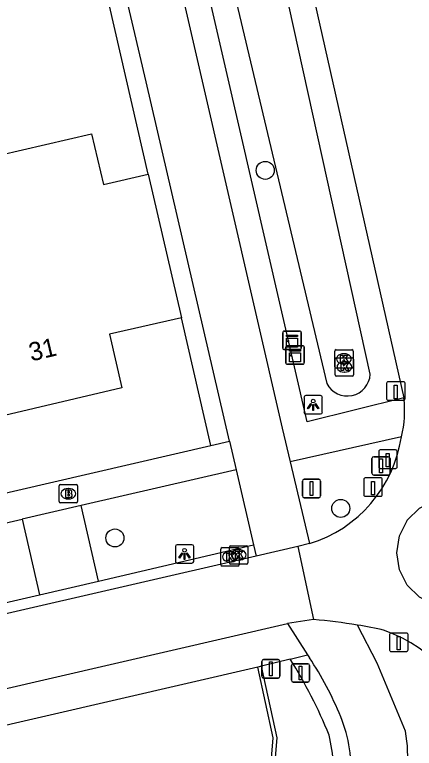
# Model space of a CAD drawing. Extents: x 156414 to 157775, y 382335 to 383765.
# Drawn here: x 156809.24 to 156830.97, y 383277.3 to 383317.14 of the extents above; entities that cross this region are included whole.
import ezdxf

# ---------------------------------------------------------------- set-up
doc = ezdxf.new("R2010")
doc.units = 0
for name, color, linetype in [('IMGEO_Boom', 7, 'Continuous'), ('IMGEO_Brandkraan', 7, 'Continuous'), ('IMGEO_Fietspad_gesloten', 7, 'Continuous'), ('IMGEO_Greppel_droge_sloot', 7, 'Continuous'), ('IMGEO_Groenvoorziening', 7, 'Continuous'), ('IMGEO_Haag', 7, 'Continuous'), ('IMGEO_Kast', 7, 'Continuous'), ('IMGEO_Kolk', 7, 'Continuous'), ('IMGEO_Lichtpunt', 7, 'Continuous'), ('IMGEO_Paal', 7, 'Continuous'), ('IMGEO_Pand', 7, 'Continuous'), ('IMGEO_Pand_nummerreeks', 7, 'Continuous'), ('IMGEO_Parkeervlak_open', 7, 'Continuous'), ('IMGEO_Rijbaan_lokaal_gesloten', 7, 'Continuous'), ('IMGEO_Rijbaan_lokaal_open', 7, 'Continuous'), ('IMGEO_Verkeersbordpaal', 7, 'Continuous'), ('IMGEO_Voetpad_open', 7, 'Continuous')]:
    doc.layers.add(name, color=color, linetype=linetype)

msp = doc.modelspace()

# ---------------------------------------------------------------- linework, layer by layer
at = {"layer": 'IMGEO_Boom'}
for centre in [(156822.864, 383308.688), (156826.968, 383290.328), (156814.692, 383288.72)]:
    msp.add_circle(centre, 0.489, dxfattribs=at)
at = {"layer": 'IMGEO_Brandkraan'}
for p, q in [((156811.659, 383290.698), (156811.659, 383291.55)), ((156811.734, 383291.624), (156812.586, 383291.624)), ((156812.66, 383291.55), (156812.66, 383290.698)), ((156812.147, 383291.404), (156812.172, 383291.404)), ((156812.17, 383290.844), (156812.145, 383290.844)), ((156812.586, 383290.624), (156811.734, 383290.624))]:
    msp.add_line(p, q, dxfattribs=at)
for points in [[(156811.659, 383290.698), (156811.659, 383291.55)], [(156811.734, 383291.624), (156812.586, 383291.624)], [(156812.66, 383291.55), (156812.66, 383290.698)], [(156812.007, 383291.324), (156812.007, 383290.924), (156812.22, 383290.924)], [(156812.238, 383291.324), (156812.007, 383291.324)], [(156812.186, 383291.243), (156812.132, 383291.243), (156812.132, 383291.167)], [(156812.132, 383291.167), (156812.185, 383291.167)], [(156812.194, 383291.091), (156812.132, 383291.091), (156812.132, 383291.01)], [(156812.132, 383291.01), (156812.194, 383291.01)], [(156812.586, 383290.624), (156811.734, 383290.624)]]:
    msp.add_lwpolyline(points, dxfattribs=at)
for centre, radius, start, end in [((156811.736, 383291.548), 0.0765, 91.552, 178.448), ((156811.736, 383291.548), 0.0765, 91.552, 178.448), ((156812.584, 383291.548), 0.0765, 1.552, 88.448), ((156812.584, 383291.548), 0.0765, 1.552, 88.448), ((156812.187, 383291.205), 0.0379, 267.8285, 90.9355), ((156812.195, 383291.05), 0.0404, 269.8759, 90.5077), ((156812.242, 383291.179), 0.145, 59.4692, 91.5367), ((156812.267, 383291.226), 0.0922, 285.5137, 58.1501), ((156812.272, 383291.034), 0.105, 301.3115, 78.989), ((156811.736, 383290.7), 0.0765, 181.552, 268.448), ((156811.736, 383290.7), 0.0765, 181.552, 268.448), ((156812.226, 383291.175), 0.251, 268.6676, 293.5347), ((156812.584, 383290.7), 0.0765, 271.552, 358.448), ((156812.584, 383290.7), 0.0765, 271.552, 358.448)]:
    msp.add_arc(centre, radius, start, end, dxfattribs=at)
for centre, major_axis, ratio, start_param, end_param in [((156812.146, 383291.124), (-0.387, 0.002), 0.722429, 4.712389, 7.853982), ((156812.171, 383291.124), (-0.39, 0.002), 0.717154, 1.570796, 4.712389)]:
    msp.add_ellipse(centre, major_axis=major_axis, ratio=ratio, start_param=start_param, end_param=end_param, dxfattribs=at)
at = {"layer": 'IMGEO_Fietspad_gesloten'}
for points in [[(156814.362, 383335.533), (156819.323, 383313.996), (156823.788, 383294.684), (156824.225, 383292.861)], [(156820.926, 383293.979), (156816.394, 383313.504), (156813.837, 383324.392)], [(156820.926, 383293.979), (156821.285, 383292.429)], [(156824.225, 383292.861), (156825.277, 383288.412)], [(156821.285, 383292.429), (156822.234, 383288.342)], [(156824.071, 383284.073), (156825.167, 383282.374)], [(156830.486, 383278.226), (156828.957, 383281.914), (156827.876, 383283.99)], [(156825.167, 383282.374), (156825.268, 383282.217)]]:
    msp.add_lwpolyline(points, dxfattribs=at)
for centre, radius, start, end in [((156810.099, 383272.132), 18.215, 22.1832, 33.6163), ((156819.724, 383276.069), 7.816, 355.549, 22.1059), ((156823.445, 383276.899), 7.165, 353.441, 10.6708)]:
    msp.add_arc(centre, radius, start, end, dxfattribs=at)
at = {"layer": 'IMGEO_Greppel_droge_sloot'}
for points in [[(156828.571, 383297.615), (156820.769, 383332.936)], [(156817.831, 383332.448), (156826.207, 383297.109)]]:
    msp.add_lwpolyline(points, dxfattribs=at)
msp.add_arc((156827.32, 383297.683), 1.252, 207.2573, 356.9057, dxfattribs=at)
at = {"layer": 'IMGEO_Groenvoorziening'}
for points in [[(156816.502, 383308.476), (156813.474, 383321.659)], [(156819.904, 383293.743), (156818.306, 383300.676)]]:
    msp.add_lwpolyline(points, dxfattribs=at)
at = {"layer": 'IMGEO_Haag'}
for points in [[(156821.986, 383266.743), (156822.413, 383267.208), (156823.304, 383277.86), (156822.466, 383281.712)], [(156822.041, 383266.507), (156822.607, 383267.123), (156823.506, 383277.873), (156822.66, 383281.759)]]:
    msp.add_lwpolyline(points, dxfattribs=at)
at = {"layer": 'IMGEO_Kast'}
for p, q in [((156823.817, 383299.028), (156823.817, 383299.869)), ((156823.817, 383299.869), (156823.817, 383299.028)), ((156823.892, 383299.953), (156824.733, 383299.953)), ((156824.733, 383299.953), (156823.892, 383299.953)), ((156824.817, 383299.878), (156824.817, 383299.037)), ((156824.817, 383299.037), (156824.817, 383299.878)), ((156823.983, 383298.235), (156823.983, 383299.076)), ((156823.983, 383299.076), (156823.983, 383298.235)), ((156824.058, 383299.16), (156824.899, 383299.16)), ((156824.899, 383299.16), (156824.058, 383299.16)), ((156824.983, 383299.085), (156824.983, 383298.244)), ((156824.983, 383298.244), (156824.983, 383299.085)), ((156824.742, 383298.953), (156823.901, 383298.953)), ((156823.901, 383298.953), (156824.742, 383298.953)), ((156824.908, 383298.16), (156824.067, 383298.16)), ((156824.067, 383298.16), (156824.908, 383298.16))]:
    msp.add_line(p, q, dxfattribs=at)
for points in [[(156824.012, 383299.743), (156824.612, 383299.743), (156824.612, 383299.658), (156824.012, 383299.658), (156824.012, 383299.743)], [(156824.012, 383299.568), (156824.612, 383299.568), (156824.612, 383299.079), (156824.012, 383299.079), (156824.012, 383299.568)], [(156824.178, 383298.95), (156824.778, 383298.95), (156824.778, 383298.865), (156824.178, 383298.865), (156824.178, 383298.95)], [(156824.178, 383298.775), (156824.778, 383298.775), (156824.778, 383298.286), (156824.178, 383298.286), (156824.178, 383298.775)]]:
    msp.add_lwpolyline(points, dxfattribs=at)
for centre in [(156824.096, 383299.417), (156824.262, 383298.624)]:
    msp.add_circle(centre, 0.0377, dxfattribs=at)
for centre, start, end in [((156823.895, 383299.875), 92.4484, 184.2845), ((156823.895, 383299.875), 92.4484, 184.2845), ((156824.739, 383299.875), 2.4484, 94.2845), ((156824.739, 383299.875), 2.4484, 94.2845), ((156824.061, 383299.082), 92.4484, 184.2845), ((156824.061, 383299.082), 92.4484, 184.2845), ((156824.905, 383299.082), 2.4484, 94.2845), ((156824.905, 383299.082), 2.4484, 94.2845), ((156823.895, 383299.031), 182.4484, 274.2845), ((156823.895, 383299.031), 182.4484, 274.2845), ((156824.739, 383299.031), 272.4484, 4.2845), ((156824.739, 383299.031), 272.4484, 4.2845), ((156824.905, 383298.238), 272.4484, 4.2845), ((156824.905, 383298.238), 272.4484, 4.2845), ((156824.061, 383298.238), 182.4484, 274.2845), ((156824.061, 383298.238), 182.4484, 274.2845)]:
    msp.add_arc(centre, 0.0779, start, end, dxfattribs=at)
at = {"layer": 'IMGEO_Kolk'}
for p, q in [((156826.64, 383298.022), (156826.64, 383298.874)), ((156826.715, 383298.948), (156827.567, 383298.948)), ((156827.128, 383298.728), (156827.153, 383298.728)), ((156827.641, 383298.874), (156827.641, 383298.022)), ((156826.668, 383297.585), (156826.668, 383298.437)), ((156826.743, 383298.511), (156827.595, 383298.511)), ((156827.156, 383298.291), (156827.181, 383298.291)), ((156827.669, 383298.437), (156827.669, 383297.585)), ((156827.567, 383297.948), (156826.715, 383297.948)), ((156827.151, 383298.168), (156827.126, 383298.168)), ((156827.595, 383297.511), (156826.743, 383297.511)), ((156827.179, 383297.731), (156827.154, 383297.731)), ((156820.998, 383288.302), (156821.85, 383288.302)), ((156820.45, 383287.269), (156820.45, 383288.121)), ((156820.525, 383288.195), (156821.377, 383288.195)), ((156820.923, 383287.376), (156820.923, 383288.228)), ((156820.938, 383287.975), (156820.963, 383287.975)), ((156821.411, 383288.082), (156821.436, 383288.082)), ((156821.451, 383288.121), (156821.451, 383287.269)), ((156821.924, 383288.228), (156821.924, 383287.376)), ((156821.434, 383287.522), (156821.409, 383287.522)), ((156821.377, 383287.195), (156820.525, 383287.195)), ((156820.961, 383287.415), (156820.936, 383287.415)), ((156821.85, 383287.302), (156820.998, 383287.302))]:
    msp.add_line(p, q, dxfattribs=at)
for points in [[(156826.64, 383298.022), (156826.64, 383298.874)], [(156826.715, 383298.948), (156827.567, 383298.948)], [(156826.961, 383298.648), (156827.084, 383298.648), (156827.084, 383298.497), (156827.214, 383298.648), (156827.378, 383298.648), (156827.232, 383298.497), (156827.385, 383298.248), (156827.233, 383298.248), (156827.148, 383298.412), (156827.084, 383298.345), (156827.084, 383298.248), (156826.961, 383298.248), (156826.961, 383298.648)], [(156827.641, 383298.874), (156827.641, 383298.022)], [(156826.668, 383297.585), (156826.668, 383298.437)], [(156826.743, 383298.511), (156827.595, 383298.511)], [(156827.669, 383298.437), (156827.669, 383297.585)], [(156827.567, 383297.948), (156826.715, 383297.948)], [(156826.989, 383298.211), (156827.112, 383298.211), (156827.112, 383298.06), (156827.242, 383298.211), (156827.406, 383298.211), (156827.26, 383298.06), (156827.413, 383297.811), (156827.261, 383297.811), (156827.176, 383297.975), (156827.112, 383297.908), (156827.112, 383297.811), (156826.989, 383297.811), (156826.989, 383298.211)], [(156827.595, 383297.511), (156826.743, 383297.511)], [(156820.998, 383288.302), (156821.85, 383288.302)], [(156820.45, 383287.269), (156820.45, 383288.121)], [(156820.525, 383288.195), (156821.377, 383288.195)], [(156820.771, 383287.895), (156820.894, 383287.895), (156820.894, 383287.744), (156821.024, 383287.895), (156821.188, 383287.895), (156821.042, 383287.744), (156821.195, 383287.495), (156821.043, 383287.495), (156820.958, 383287.659), (156820.894, 383287.592), (156820.894, 383287.495), (156820.771, 383287.495), (156820.771, 383287.895)], [(156820.923, 383287.376), (156820.923, 383288.228)], [(156821.244, 383288.002), (156821.367, 383288.002), (156821.367, 383287.851), (156821.497, 383288.002), (156821.661, 383288.002), (156821.515, 383287.851), (156821.668, 383287.602), (156821.516, 383287.602), (156821.431, 383287.766), (156821.367, 383287.699), (156821.367, 383287.602), (156821.244, 383287.602), (156821.244, 383288.002)], [(156821.451, 383288.121), (156821.451, 383287.269)], [(156821.924, 383288.228), (156821.924, 383287.376)], [(156821.377, 383287.195), (156820.525, 383287.195)], [(156821.85, 383287.302), (156820.998, 383287.302)]]:
    msp.add_lwpolyline(points, dxfattribs=at)
for centre, start, end in [((156826.717, 383298.872), 91.552, 178.448), ((156826.717, 383298.872), 91.552, 178.448), ((156827.565, 383298.872), 1.552, 88.448), ((156827.565, 383298.872), 1.552, 88.448), ((156826.745, 383298.435), 91.552, 178.448), ((156826.745, 383298.435), 91.552, 178.448), ((156827.593, 383298.435), 1.552, 88.448), ((156827.593, 383298.435), 1.552, 88.448), ((156826.717, 383298.024), 181.552, 268.448), ((156826.717, 383298.024), 181.552, 268.448), ((156827.565, 383298.024), 271.552, 358.448), ((156827.565, 383298.024), 271.552, 358.448), ((156826.745, 383297.587), 181.552, 268.448), ((156826.745, 383297.587), 181.552, 268.448), ((156827.593, 383297.587), 271.552, 358.448), ((156827.593, 383297.587), 271.552, 358.448), ((156821, 383288.226), 91.552, 178.448), ((156821, 383288.226), 91.552, 178.448), ((156821.848, 383288.226), 1.552, 88.448), ((156821.848, 383288.226), 1.552, 88.448), ((156820.527, 383288.119), 91.552, 178.448), ((156820.527, 383288.119), 91.552, 178.448), ((156821.375, 383288.119), 1.552, 88.448), ((156821.375, 383288.119), 1.552, 88.448), ((156820.527, 383287.271), 181.552, 268.448), ((156820.527, 383287.271), 181.552, 268.448), ((156821, 383287.378), 181.552, 268.448), ((156821, 383287.378), 181.552, 268.448), ((156821.375, 383287.271), 271.552, 358.448), ((156821.375, 383287.271), 271.552, 358.448), ((156821.848, 383287.378), 271.552, 358.448), ((156821.848, 383287.378), 271.552, 358.448)]:
    msp.add_arc(centre, 0.0765, start, end, dxfattribs=at)
for centre, major_axis, ratio, start_param, end_param in [((156827.127, 383298.448), (-0.387, 0.002), 0.722429, 4.712389, 7.853982), ((156827.152, 383298.448), (-0.39, 0.002), 0.717154, 1.570796, 4.712389), ((156827.155, 383298.011), (-0.387, 0.002), 0.722429, 4.712389, 7.853982), ((156827.18, 383298.011), (-0.39, 0.002), 0.717154, 1.570796, 4.712389), ((156820.937, 383287.695), (-0.387, 0.002), 0.722429, 4.712389, 7.853982), ((156820.962, 383287.695), (-0.39, 0.002), 0.717154, 1.570796, 4.712389), ((156821.41, 383287.802), (-0.387, 0.002), 0.722429, 4.712389, 7.853982), ((156821.435, 383287.802), (-0.39, 0.002), 0.717154, 1.570796, 4.712389)]:
    msp.add_ellipse(centre, major_axis=major_axis, ratio=ratio, start_param=start_param, end_param=end_param, dxfattribs=at)
at = {"layer": 'IMGEO_Lichtpunt'}
for p, q in [((156824.972, 383296.358), (156824.972, 383295.551)), ((156824.972, 383296.358), (156824.972, 383295.551)), ((156825.874, 383296.453), (156825.066, 383296.453)), ((156825.874, 383296.453), (156825.066, 383296.453)), ((156825.968, 383295.551), (156825.968, 383296.358)), ((156825.968, 383295.551), (156825.968, 383296.358)), ((156825.066, 383295.457), (156825.874, 383295.457)), ((156825.066, 383295.457), (156825.874, 383295.457)), ((156818.882, 383288.353), (156818.074, 383288.353)), ((156818.882, 383288.353), (156818.074, 383288.353)), ((156817.98, 383288.258), (156817.98, 383287.451)), ((156817.98, 383288.258), (156817.98, 383287.451)), ((156818.976, 383287.451), (156818.976, 383288.258)), ((156818.976, 383287.451), (156818.976, 383288.258)), ((156818.074, 383287.357), (156818.882, 383287.357)), ((156818.074, 383287.357), (156818.882, 383287.357))]:
    msp.add_line(p, q, dxfattribs=at)
for points in [[(156825.346, 383296.022), (156825.385, 383295.994), (156825.197, 383295.732), (156825.159, 383295.759), (156825.346, 383296.022)], [(156825.448, 383295.974), (156825.495, 383295.974), (156825.495, 383295.652), (156825.448, 383295.652), (156825.448, 383295.974)], [(156825.558, 383295.994), (156825.596, 383296.021), (156825.783, 383295.759), (156825.744, 383295.731), (156825.558, 383295.994)], [(156818.354, 383287.922), (156818.393, 383287.894), (156818.205, 383287.632), (156818.167, 383287.659), (156818.354, 383287.922)], [(156818.566, 383287.894), (156818.604, 383287.921), (156818.791, 383287.659), (156818.752, 383287.631), (156818.566, 383287.894)], [(156818.456, 383287.874), (156818.503, 383287.874), (156818.503, 383287.552), (156818.456, 383287.552), (156818.456, 383287.874)]]:
    msp.add_lwpolyline(points, dxfattribs=at)
for centre in [(156825.471, 383296.156), (156818.479, 383288.056)]:
    msp.add_circle(centre, 0.0994, dxfattribs=at)
for centre, start, end in [((156825.066, 383296.358), 90, 180), ((156825.066, 383296.358), 90, 180), ((156825.874, 383296.358), 0, 90), ((156825.874, 383296.358), 0, 90), ((156825.066, 383295.551), 180, 270), ((156825.066, 383295.551), 180, 270), ((156825.874, 383295.551), 270, 0), ((156825.874, 383295.551), 270, 360), ((156818.074, 383288.258), 90, 180), ((156818.074, 383288.258), 90, 180), ((156818.882, 383288.258), 0, 90), ((156818.882, 383288.258), 0, 90), ((156818.074, 383287.451), 180, 270), ((156818.074, 383287.451), 180, 270), ((156818.882, 383287.451), 270, 0), ((156818.882, 383287.451), 270, 360)]:
    msp.add_arc(centre, 0.0946, start, end, dxfattribs=at)
at = {"layer": 'IMGEO_Paal'}
for p, q in [((156829.464, 383297.12), (156829.464, 383296.279)), ((156829.464, 383297.12), (156829.464, 383296.279)), ((156830.38, 383297.204), (156829.539, 383297.204)), ((156830.38, 383297.204), (156829.539, 383297.204)), ((156830.464, 383296.288), (156830.464, 383297.129)), ((156830.464, 383296.288), (156830.464, 383297.129)), ((156829.548, 383296.204), (156830.389, 383296.204)), ((156829.548, 383296.204), (156830.389, 383296.204)), ((156829.948, 383293.503), (156829.107, 383293.503)), ((156829.948, 383293.503), (156829.107, 383293.503)), ((156829.032, 383293.419), (156829.032, 383292.578)), ((156829.032, 383293.419), (156829.032, 383292.578)), ((156830.032, 383292.587), (156830.032, 383293.428)), ((156830.032, 383292.587), (156830.032, 383293.428)), ((156829.116, 383292.503), (156829.957, 383292.503)), ((156829.116, 383292.503), (156829.957, 383292.503)), ((156828.22, 383291.9), (156828.22, 383291.059)), ((156828.22, 383291.9), (156828.22, 383291.059)), ((156829.136, 383291.984), (156828.295, 383291.984)), ((156829.136, 383291.984), (156828.295, 383291.984)), ((156829.22, 383291.068), (156829.22, 383291.909)), ((156829.22, 383291.068), (156829.22, 383291.909)), ((156828.304, 383290.984), (156829.145, 383290.984)), ((156828.304, 383290.984), (156829.145, 383290.984)), ((156830.544, 383283.559), (156829.703, 383283.559)), ((156830.544, 383283.559), (156829.703, 383283.559)), ((156829.628, 383283.475), (156829.628, 383282.634)), ((156829.628, 383283.475), (156829.628, 383282.634)), ((156830.628, 383282.643), (156830.628, 383283.484)), ((156830.628, 383282.643), (156830.628, 383283.484)), ((156829.712, 383282.559), (156830.553, 383282.559)), ((156829.712, 383282.559), (156830.553, 383282.559))]:
    msp.add_line(p, q, dxfattribs=at)
for points in [[(156829.879, 383297.017), (156830.039, 383297.017), (156830.039, 383296.284), (156829.879, 383296.284), (156829.879, 383297.017)], [(156829.447, 383293.316), (156829.607, 383293.316), (156829.607, 383292.583), (156829.447, 383292.583), (156829.447, 383293.316)], [(156828.635, 383291.797), (156828.795, 383291.797), (156828.795, 383291.064), (156828.635, 383291.064), (156828.635, 383291.797)], [(156830.043, 383283.372), (156830.203, 383283.372), (156830.203, 383282.639), (156830.043, 383282.639), (156830.043, 383283.372)]]:
    msp.add_lwpolyline(points, dxfattribs=at)
for centre, start, end in [((156829.542, 383297.126), 92.4484, 184.2845), ((156829.542, 383297.126), 92.4484, 184.2845), ((156830.386, 383297.126), 2.4484, 94.2845), ((156830.386, 383297.126), 2.4484, 94.2845), ((156829.542, 383296.282), 182.4484, 274.2845), ((156829.542, 383296.282), 182.4484, 274.2845), ((156830.386, 383296.282), 272.4484, 4.2845), ((156830.386, 383296.282), 272.4484, 4.2845), ((156829.11, 383293.425), 92.4484, 184.2845), ((156829.11, 383293.425), 92.4484, 184.2845), ((156829.954, 383293.425), 2.4484, 94.2845), ((156829.954, 383293.425), 2.4484, 94.2845), ((156829.11, 383292.581), 182.4484, 274.2845), ((156829.11, 383292.581), 182.4484, 274.2845), ((156829.954, 383292.581), 272.4484, 4.2845), ((156829.954, 383292.581), 272.4484, 4.2845), ((156828.298, 383291.906), 92.4484, 184.2845), ((156828.298, 383291.906), 92.4484, 184.2845), ((156829.142, 383291.906), 2.4484, 94.2845), ((156829.142, 383291.906), 2.4484, 94.2845), ((156828.298, 383291.062), 182.4484, 274.2845), ((156828.298, 383291.062), 182.4484, 274.2845), ((156829.142, 383291.062), 272.4484, 4.2845), ((156829.142, 383291.062), 272.4484, 4.2845), ((156829.706, 383283.481), 92.4484, 184.2845), ((156829.706, 383283.481), 92.4484, 184.2845), ((156830.55, 383283.481), 2.4484, 94.2845), ((156830.55, 383283.481), 2.4484, 94.2845), ((156829.706, 383282.637), 182.4484, 274.2845), ((156829.706, 383282.637), 182.4484, 274.2845), ((156830.55, 383282.637), 272.4484, 4.2845), ((156830.55, 383282.637), 272.4484, 4.2845)]:
    msp.add_arc(centre, 0.0779, start, end, dxfattribs=at)
at = {"layer": 'IMGEO_Pand'}
for points in [[(156818.306, 383300.676), (156814.39, 383299.795), (156815.076, 383296.874), (156807.757, 383295.154), (156804.648, 383308.649), (156813.426, 383310.679), (156814.066, 383307.912), (156816.502, 383308.476)], [(156816.502, 383308.476), (156818.306, 383300.676)]]:
    msp.add_lwpolyline(points, dxfattribs=at)
at = {"layer": 'IMGEO_Parkeervlak_open'}
for points in [[(156813.799, 383286.367), (156812.865, 383290.478)], [(156809.658, 383289.74), (156810.602, 383285.631)]]:
    msp.add_lwpolyline(points, dxfattribs=at)
at = {"layer": 'IMGEO_Rijbaan_lokaal_gesloten'}
for points in [[(156821.757, 383334.549), (156823.969, 383324.867), (156830.401, 383296.326)], [(156825.277, 383288.412), (156824.644, 383288.263)], [(156824.644, 383288.263), (156822.376, 383287.733)], [(156824.644, 383288.263), (156825.488, 383284.284)], [(156822.376, 383287.733), (156794.133, 383281.227), (156716.377, 383263.265)], [(156717.235, 383259.398), (156824.071, 383284.073)], [(156825.488, 383284.284), (156824.071, 383284.073)]]:
    msp.add_lwpolyline(points, dxfattribs=at)
for centre, radius, start, end in [((156824.77, 383295.631), 5.673, 345.5794, 7.0378), ((156823.148, 383295.287), 7.197, 287.2072, 351.4603), ((156823.418, 383257.626), 26.738, 80.4026, 85.56), ((156823.277, 383256.64), 27.734, 77.3613, 80.4542), ((156826.273, 383275.375), 8.876, 15.3118, 69.7464)]:
    msp.add_arc(centre, radius, start, end, dxfattribs=at)
at = {"layer": 'IMGEO_Rijbaan_lokaal_open'}
for points in [[(156834.76, 383285.501), (156833.926, 383285.077), (156833.111, 383284.947), (156833.002, 383284.93), (156832.078, 383285.077), (156831.244, 383285.501), (156830.583, 383286.163), (156830.158, 383286.997), (156830.012, 383287.921), (156830.158, 383288.845), (156830.556, 383289.626), (156830.583, 383289.679), (156831.244, 383290.34), (156832.078, 383290.765), (156833.002, 383290.911), (156833.926, 383290.765), (156834.418, 383290.514), (156834.76, 383290.34), (156835.421, 383289.679), (156835.846, 383288.845), (156835.993, 383287.921), (156835.846, 383286.997), (156835.421, 383286.163), (156834.76, 383285.501)], [(156813.799, 383286.367), (156822.234, 383288.342)], [(156822.234, 383288.342), (156822.376, 383287.733)], [(156810.602, 383285.631), (156813.799, 383286.367)], [(156807.512, 383284.925), (156810.602, 383285.631)]]:
    msp.add_lwpolyline(points, dxfattribs=at)
at = {"layer": 'IMGEO_Verkeersbordpaal'}
for p, q in [((156828.761, 383293.136), (156829.551, 383293.136)), ((156829.551, 383293.136), (156828.761, 383293.136)), ((156828.661, 383292.236), (156828.661, 383293.036)), ((156828.661, 383293.036), (156828.661, 383292.236)), ((156829.651, 383293.036), (156829.651, 383292.236)), ((156829.651, 383292.236), (156829.651, 383293.036)), ((156824.982, 383291.909), (156825.772, 383291.909)), ((156825.772, 383291.909), (156824.982, 383291.909)), ((156829.551, 383292.136), (156828.761, 383292.136)), ((156828.761, 383292.136), (156829.551, 383292.136)), ((156824.882, 383291.009), (156824.882, 383291.809)), ((156824.882, 383291.809), (156824.882, 383291.009)), ((156825.872, 383291.809), (156825.872, 383291.009)), ((156825.872, 383291.009), (156825.872, 383291.809)), ((156825.772, 383290.909), (156824.982, 383290.909)), ((156824.982, 383290.909), (156825.772, 383290.909)), ((156822.676, 383281.215), (156822.676, 383282.015)), ((156822.676, 383282.015), (156822.676, 383281.215)), ((156822.776, 383282.115), (156823.566, 383282.115)), ((156823.566, 383282.115), (156822.776, 383282.115)), ((156823.666, 383282.015), (156823.666, 383281.215)), ((156823.666, 383281.215), (156823.666, 383282.015)), ((156824.288, 383280.992), (156824.288, 383281.792)), ((156824.288, 383281.792), (156824.288, 383280.992)), ((156824.388, 383281.892), (156825.178, 383281.892)), ((156825.178, 383281.892), (156824.388, 383281.892)), ((156825.278, 383281.792), (156825.278, 383280.992)), ((156825.278, 383280.992), (156825.278, 383281.792)), ((156823.566, 383281.115), (156822.776, 383281.115)), ((156822.776, 383281.115), (156823.566, 383281.115)), ((156825.178, 383280.892), (156824.388, 383280.892)), ((156824.388, 383280.892), (156825.178, 383280.892))]:
    msp.add_line(p, q, dxfattribs=at)
for points in [[(156829.081, 383293.011), (156829.231, 383293.011), (156829.231, 383292.261), (156829.081, 383292.261), (156829.081, 383293.011)], [(156825.302, 383291.784), (156825.452, 383291.784), (156825.452, 383291.034), (156825.302, 383291.034), (156825.302, 383291.784)], [(156823.096, 383281.99), (156823.246, 383281.99), (156823.246, 383281.24), (156823.096, 383281.24), (156823.096, 383281.99)], [(156824.708, 383281.767), (156824.858, 383281.767), (156824.858, 383281.017), (156824.708, 383281.017), (156824.708, 383281.767)]]:
    msp.add_lwpolyline(points, dxfattribs=at)
for centre, start, end in [((156828.761, 383293.036), 90, 180), ((156828.761, 383293.036), 90, 180), ((156829.551, 383293.036), 0, 90), ((156829.551, 383293.036), 360, 90), ((156824.982, 383291.809), 90, 180), ((156824.982, 383291.809), 90, 180), ((156825.772, 383291.809), 0, 90), ((156825.772, 383291.809), 360, 90), ((156828.761, 383292.236), 180, 270), ((156828.761, 383292.236), 180, 270), ((156829.551, 383292.236), 270, 0), ((156829.551, 383292.236), 270, 0), ((156824.982, 383291.009), 180, 270), ((156824.982, 383291.009), 180, 270), ((156825.772, 383291.009), 270, 0), ((156825.772, 383291.009), 270, 0), ((156822.776, 383282.015), 90, 180), ((156822.776, 383282.015), 90, 180), ((156823.566, 383282.015), 0, 90), ((156823.566, 383282.015), 360, 90), ((156824.388, 383281.792), 90, 180), ((156824.388, 383281.792), 90, 180), ((156825.178, 383281.792), 0, 90), ((156825.178, 383281.792), 360, 90), ((156822.776, 383281.215), 180, 270), ((156822.776, 383281.215), 180, 270), ((156823.566, 383281.215), 270, 0), ((156823.566, 383281.215), 270, 0), ((156824.388, 383280.992), 180, 270), ((156824.388, 383280.992), 180, 270), ((156825.178, 383280.992), 270, 0), ((156825.178, 383280.992), 270, 0)]:
    msp.add_arc(centre, 0.1, start, end, dxfattribs=at)
at = {"layer": 'IMGEO_Voetpad_open'}
for points in [[(156830.401, 383296.326), (156825.152, 383295.022), (156820.743, 383314.123), (156815.89, 383335.185)], [(156819.904, 383293.743), (156820.926, 383293.979)], [(156830.265, 383294.218), (156824.225, 383292.861)], [(156751.613, 383277.957), (156819.904, 383293.743)], [(156821.285, 383292.429), (156812.865, 383290.478)], [(156812.865, 383290.478), (156809.658, 383289.74)], [(156806.567, 383289.032), (156809.658, 383289.74)], [(156824.221, 383282.135), (156825.167, 383282.374)], [(156824.221, 383282.135), (156822.66, 383281.759)], [(156822.466, 383281.712), (156803.236, 383277.267), (156788.213, 383273.797), (156773.352, 383270.326), (156770.203, 383269.625), (156756.463, 383266.457)], [(156822.66, 383281.759), (156822.466, 383281.712)]]:
    msp.add_lwpolyline(points, dxfattribs=at)
for centre, radius, start, end in [((156801.98, 383268.117), 26.29, 22.1262, 32.2224), ((156817.133, 383275.828), 9.459, 353.9184, 13.3929)]:
    msp.add_arc(centre, radius, start, end, dxfattribs=at)

# ---------------------------------------------------------------- texts
at = {"layer": 'IMGEO_Pand_nummerreeks'}
msp.add_text('31', height=1, rotation=13.2292, dxfattribs=at).set_placement((156810.145, 383298.304))

doc.saveas('drawing.dxf')
